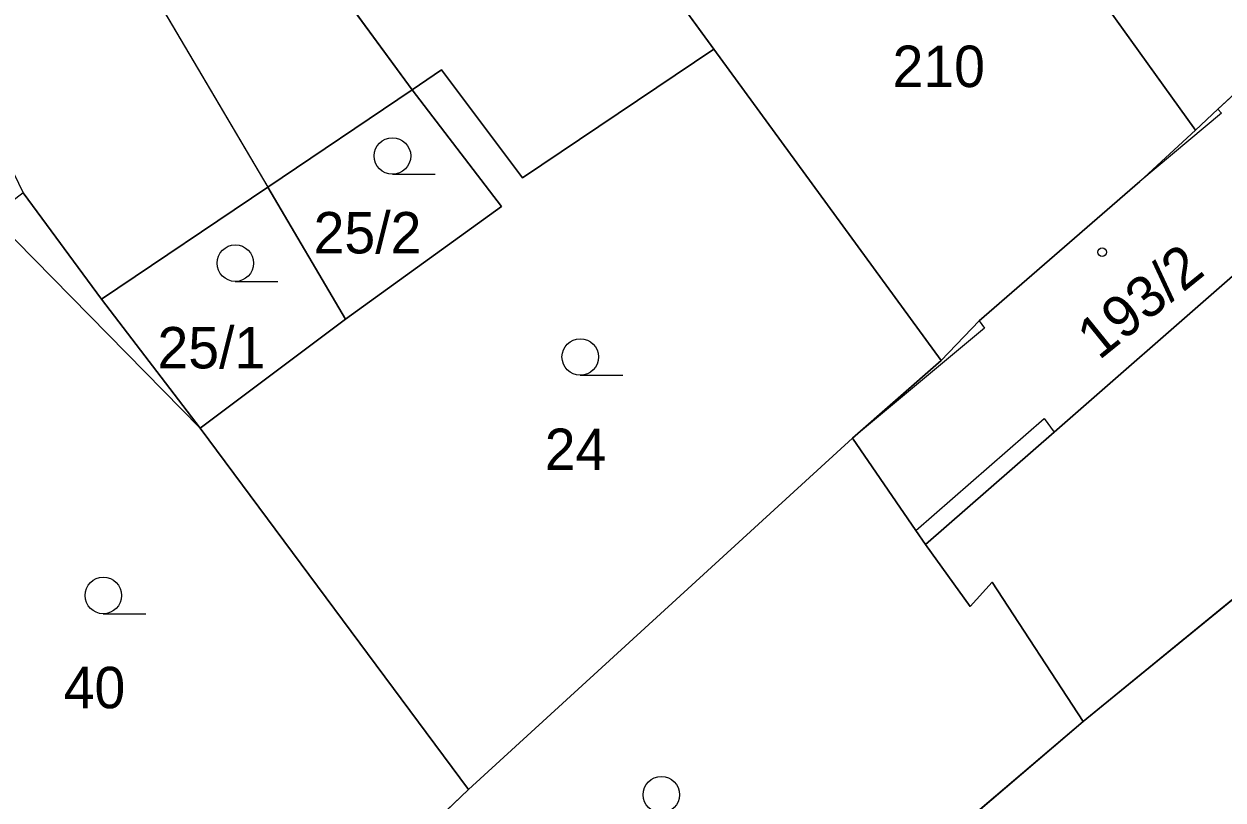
# Model space of a CAD drawing. Extents: x -689422 to -685210, y -987725 to -982160.
# Drawn here: x -687241 to -687191.77, y -985715.68 to -985683.82 of the extents above; entities that cross this region are included whole.
import ezdxf

# ---------------------------------------------------------------- set-up
doc = ezdxf.new("R2010")
doc.units = 0
for name, color, linetype in [('KN_Budovy', 7, 'Continuous'), ('KN_Hranice_parcel', 7, 'Continuous'), ('KN_Hranice_parcel_vnitrni_kresba', 7, 'Continuous'), ('KN_Parcelni cisla', 7, 'Continuous'), ('KN_Polygon parcely', 7, 'Continuous'), ('KN_POZEMKY_OSTATNI PLOCHA', 7, 'Continuous'), ('KN_POZEMKY_ZAHRADA', 7, 'Continuous'), ('KN_POZEMKY_ZASTAVENA PLOCHA', 7, 'Continuous'), ('KN_VYUZITI_26_ostatni plocha_jina plocha', 7, 'Continuous'), ('KN_Značky budov', 7, 'Continuous'), ('KN_Značky kultur', 7, 'Continuous')]:
    doc.layers.add(name, color=color, linetype=linetype)

msp = doc.modelspace()

# ---------------------------------------------------------------- linework, layer by layer
at = {"layer": 'KN_Budovy'}
for points in [[(-687225.06, -985686.52), (-687229.52, -985680.44), (-687231.9, -985677.19), (-687242.36, -985662.31), (-687253.77, -985669.81), (-687249.23, -985676.95), (-687245.01, -985674.23), (-687244.33, -985675.22), (-687243.03, -985674.46), (-687242.37, -985675.35), (-687240.61, -985674.13), (-687236.39, -985680.14), (-687234.89, -985679.12), (-687233.91, -985680.43), (-687236.01, -985682.01), (-687230.99, -985690.52)], [(-687186.22, -985690.73), (-687184.77, -985689.78), (-687188.32, -985683.93), (-687191.98, -985687.32), (-687191.83, -985687.48), (-687195.19, -985690.29), (-687201.79, -985696.01), (-687201.57, -985696.31), (-687206.98, -985700.82), (-687204.39, -985704.61), (-687199.11, -985700.01), (-687198.71, -985700.58), (-687191.39, -985694.18)]]:
    msp.add_lwpolyline(points, close=True, dxfattribs=at)
at = {"layer": 'KN_Hranice_parcel'}
for p, q in [((-687229.52, -985680.44), (-687225.06, -985686.52)), ((-687215.46, -985681.04), (-687212.68, -985684.85)), ((-687191.98, -985687.32), (-687188.32, -985683.93)), ((-687203.34, -985697.64), (-687212.68, -985684.85)), ((-687230.99, -985690.52), (-687225.06, -985686.52)), ((-687192.91, -985688.18), (-687191.98, -985687.32)), ((-687195.19, -985690.29), (-687192.91, -985688.18)), ((-687237.82, -985695.12), (-687241.04, -985690.75)), ((-687237.82, -985695.12), (-687230.99, -985690.52)), ((-687227.8, -985695.94), (-687230.99, -985690.52)), ((-687233.76, -985700.41), (-687237.82, -985695.12)), ((-687227.8, -985695.94), (-687233.76, -985700.41)), ((-687206.98, -985700.82), (-687203.34, -985697.64)), ((-687233.76, -985700.41), (-687222.75, -985715.25)), ((-687222.75, -985715.25), (-687206.98, -985700.82)), ((-687185.9, -985702.96), (-687197.51, -985712.46)), ((-687197.51, -985712.46), (-687225.93, -985736.65)), ((-687235.25, -985727.16), (-687222.75, -985715.25))]:
    msp.add_line(p, q, dxfattribs=at)
for points in [[(-687192.91, -985688.18), (-687197.59, -985681.66), (-687200.46, -985669.07)], [(-687212.68, -985684.85), (-687220.53, -985690.14), (-687223.86, -985685.71), (-687225.06, -985686.52)], [(-687225.06, -985686.52), (-687221.4, -985691.31), (-687227.8, -985695.94)], [(-687186.22, -985690.73), (-687191.39, -985694.18), (-687198.71, -985700.58), (-687203.99, -985705.19)], [(-687203.34, -985697.64), (-687201.79, -985696.01), (-687195.19, -985690.29)], [(-687203.99, -985705.19), (-687204.39, -985704.61), (-687206.98, -985700.82)], [(-687197.51, -985712.46), (-687201.25, -985706.74), (-687202.15, -985707.74), (-687203.99, -985705.19)]]:
    msp.add_lwpolyline(points, dxfattribs=at)
at = {"layer": 'KN_Hranice_parcel_vnitrni_kresba'}
for p, q in [((-687236.01, -985682.01), (-687230.99, -985690.52)), ((-687191.98, -985687.32), (-687191.83, -985687.48)), ((-687191.83, -985687.48), (-687195.19, -985690.29)), ((-687242.3, -985691.73), (-687233.76, -985700.41)), ((-687201.79, -985696.01), (-687201.57, -985696.31)), ((-687201.57, -985696.31), (-687206.98, -985700.82)), ((-687204.39, -985704.61), (-687199.11, -985700.01)), ((-687199.11, -985700.01), (-687198.71, -985700.58))]:
    msp.add_line(p, q, dxfattribs=at)
at = {"layer": 'KN_Polygon parcely'}
for points in [[(-687193.68, -985664.38), (-687198.76, -985667.74), (-687200.46, -985669.07), (-687197.59, -985681.66), (-687192.91, -985688.18), (-687191.98, -985687.32), (-687188.32, -985683.93), (-687176.55, -985675.8), (-687178.93, -985671.83), (-687186.91, -985659.56)], [(-687253.77, -985669.81), (-687255.25, -985676.68), (-687253.95, -985677.78), (-687242.76, -985687.21), (-687241.04, -985690.75), (-687237.82, -985695.12), (-687230.99, -985690.52), (-687225.06, -985686.52), (-687229.52, -985680.44), (-687231.9, -985677.19), (-687242.36, -985662.31)], [(-687212.68, -985684.85), (-687203.34, -985697.64), (-687201.79, -985696.01), (-687195.19, -985690.29), (-687192.91, -985688.18), (-687197.59, -985681.66), (-687200.46, -985669.07), (-687215.46, -985681.04)], [(-687220.84, -985674.6), (-687229.52, -985680.44), (-687225.06, -985686.52), (-687223.86, -985685.71), (-687220.53, -985690.14), (-687212.68, -985684.85), (-687215.46, -985681.04), (-687216.14, -985681.39)], [(-687203.34, -985697.64), (-687206.98, -985700.82), (-687204.39, -985704.61), (-687203.99, -985705.19), (-687198.71, -985700.58), (-687191.39, -985694.18), (-687186.22, -985690.73), (-687184.77, -985689.78), (-687188.32, -985683.93), (-687191.98, -985687.32), (-687192.91, -985688.18), (-687195.19, -985690.29), (-687201.79, -985696.01)], [(-687221.4, -985691.31), (-687227.8, -985695.94), (-687233.76, -985700.41), (-687222.75, -985715.25), (-687206.98, -985700.82), (-687203.34, -985697.64), (-687212.68, -985684.85), (-687220.53, -985690.14), (-687223.86, -985685.71), (-687225.06, -985686.52)], [(-687184.45, -985693.18), (-687186.22, -985690.73), (-687191.39, -985694.18), (-687198.71, -985700.58), (-687203.99, -985705.19), (-687202.15, -985707.74), (-687201.25, -985706.74), (-687197.51, -985712.46), (-687185.9, -985702.96), (-687183.66, -985701.12), (-687181.64, -985699.63), (-687180.49, -985698.78), (-687167.44, -985690.94), (-687167.73, -985690.64), (-687171.07, -985684.97), (-687182.46, -985691.81)], [(-687227.8, -985695.94), (-687221.4, -985691.31), (-687225.06, -985686.52), (-687230.99, -985690.52)], [(-687250.87, -985698.44), (-687244.74, -985704.37), (-687249.42, -985709.17), (-687235.25, -985727.16), (-687222.75, -985715.25), (-687233.76, -985700.41), (-687237.82, -985695.12), (-687241.04, -985690.75), (-687242.3, -985691.73)], [(-687227.8, -985695.94), (-687230.99, -985690.52), (-687237.82, -985695.12), (-687233.76, -985700.41)], [(-687203.99, -985705.19), (-687204.39, -985704.61), (-687206.98, -985700.82), (-687222.75, -985715.25), (-687235.25, -985727.16), (-687233.01, -985729.5), (-687225.93, -985736.65), (-687197.51, -985712.46), (-687201.25, -985706.74), (-687202.15, -985707.74)], [(-687181.45, -985710.35), (-687185.9, -985702.96), (-687197.51, -985712.46), (-687225.93, -985736.65), (-687221.14, -985742.52), (-687196.14, -985720.49), (-687190.66, -985716.71)]]:
    msp.add_lwpolyline(points, close=True, dxfattribs=at)
at = {"layer": 'KN_POZEMKY_OSTATNI PLOCHA'}
for p, q in [((-687225.06, -985686.52), (-687229.52, -985680.44)), ((-687215.46, -985681.04), (-687212.68, -985684.85)), ((-687212.68, -985684.85), (-687220.53, -985690.14)), ((-687223.86, -985685.71), (-687225.06, -985686.52)), ((-687220.53, -985690.14), (-687223.86, -985685.71))]:
    msp.add_line(p, q, dxfattribs=at)
at = {"layer": 'KN_POZEMKY_ZAHRADA'}
for p, q in [((-687212.68, -985684.85), (-687215.46, -985681.04)), ((-687197.59, -985681.66), (-687192.91, -985688.18)), ((-687220.53, -985690.14), (-687212.68, -985684.85)), ((-687212.68, -985684.85), (-687203.34, -985697.64)), ((-687203.34, -985697.64), (-687212.68, -985684.85)), ((-687225.06, -985686.52), (-687223.86, -985685.71)), ((-687223.86, -985685.71), (-687220.53, -985690.14)), ((-687230.99, -985690.52), (-687225.06, -985686.52)), ((-687221.4, -985691.31), (-687225.06, -985686.52)), ((-687225.06, -985686.52), (-687221.4, -985691.31)), ((-687192.91, -985688.18), (-687195.19, -985690.29)), ((-687241.04, -985690.75), (-687237.82, -985695.12)), ((-687237.82, -985695.12), (-687230.99, -985690.52)), ((-687230.99, -985690.52), (-687227.8, -985695.94)), ((-687227.8, -985695.94), (-687230.99, -985690.52)), ((-687195.19, -985690.29), (-687201.79, -985696.01)), ((-687227.8, -985695.94), (-687221.4, -985691.31)), ((-687221.4, -985691.31), (-687227.8, -985695.94)), ((-687233.76, -985700.41), (-687237.82, -985695.12)), ((-687237.82, -985695.12), (-687233.76, -985700.41)), ((-687227.8, -985695.94), (-687233.76, -985700.41)), ((-687233.76, -985700.41), (-687227.8, -985695.94)), ((-687201.79, -985696.01), (-687203.34, -985697.64)), ((-687203.34, -985697.64), (-687206.98, -985700.82)), ((-687233.76, -985700.41), (-687222.75, -985715.25)), ((-687222.75, -985715.25), (-687233.76, -985700.41)), ((-687222.75, -985715.25), (-687206.98, -985700.82)), ((-687206.98, -985700.82), (-687222.75, -985715.25)), ((-687206.98, -985700.82), (-687204.39, -985704.61)), ((-687197.51, -985712.46), (-687185.9, -985702.96)), ((-687204.39, -985704.61), (-687203.99, -985705.19)), ((-687203.99, -985705.19), (-687202.15, -985707.74)), ((-687202.15, -985707.74), (-687201.25, -985706.74)), ((-687201.25, -985706.74), (-687197.51, -985712.46)), ((-687225.93, -985736.65), (-687197.51, -985712.46)), ((-687197.51, -985712.46), (-687225.93, -985736.65)), ((-687235.25, -985727.16), (-687222.75, -985715.25)), ((-687222.75, -985715.25), (-687235.25, -985727.16))]:
    msp.add_line(p, q, dxfattribs=at)
at = {"layer": 'KN_POZEMKY_ZASTAVENA PLOCHA'}
for p, q in [((-687229.52, -985680.44), (-687225.06, -985686.52)), ((-687192.91, -985688.18), (-687197.59, -985681.66)), ((-687191.98, -985687.32), (-687188.32, -985683.93)), ((-687188.32, -985683.93), (-687191.98, -985687.32)), ((-687225.06, -985686.52), (-687230.99, -985690.52)), ((-687192.91, -985688.18), (-687191.98, -985687.32)), ((-687191.98, -985687.32), (-687192.91, -985688.18)), ((-687195.19, -985690.29), (-687192.91, -985688.18)), ((-687237.82, -985695.12), (-687241.04, -985690.75)), ((-687230.99, -985690.52), (-687237.82, -985695.12)), ((-687201.79, -985696.01), (-687195.19, -985690.29)), ((-687198.71, -985700.58), (-687191.39, -985694.18)), ((-687191.39, -985694.18), (-687198.71, -985700.58)), ((-687203.34, -985697.64), (-687201.79, -985696.01)), ((-687206.98, -985700.82), (-687203.34, -985697.64)), ((-687203.99, -985705.19), (-687198.71, -985700.58)), ((-687198.71, -985700.58), (-687203.99, -985705.19)), ((-687204.39, -985704.61), (-687206.98, -985700.82)), ((-687185.9, -985702.96), (-687197.51, -985712.46)), ((-687203.99, -985705.19), (-687204.39, -985704.61)), ((-687202.15, -985707.74), (-687203.99, -985705.19)), ((-687201.25, -985706.74), (-687202.15, -985707.74)), ((-687197.51, -985712.46), (-687201.25, -985706.74))]:
    msp.add_line(p, q, dxfattribs=at)
at = {"layer": 'KN_VYUZITI_26_ostatni plocha_jina plocha'}
for p, q in [((-687225.06, -985686.52), (-687229.52, -985680.44)), ((-687215.46, -985681.04), (-687212.68, -985684.85)), ((-687212.68, -985684.85), (-687220.53, -985690.14)), ((-687223.86, -985685.71), (-687225.06, -985686.52)), ((-687220.53, -985690.14), (-687223.86, -985685.71))]:
    msp.add_line(p, q, dxfattribs=at)
at = {"layer": 'KN_Značky budov'}
msp.add_circle((-687196.737, -985693.189), 0.175, dxfattribs=at)
at = {"layer": 'KN_Značky kultur'}
for p, q in [((-687225.873, -985689.99), (-687224.123, -985689.99)), ((-687232.323, -985694.39), (-687230.573, -985694.39)), ((-687218.163, -985698.24), (-687216.413, -985698.24)), ((-687237.743, -985708.03), (-687235.993, -985708.03))]:
    msp.add_line(p, q, dxfattribs=at)
for centre in [(-687225.873, -985689.24), (-687232.323, -985693.64), (-687218.163, -985697.49), (-687237.743, -985707.28), (-687214.833, -985715.46)]:
    msp.add_circle(centre, 0.75, dxfattribs=at)

# ---------------------------------------------------------------- texts
at = {"layer": 'KN_Parcelni cisla'}
for s, p in [('210', (-687205.34, -985686.41)), ('25/2', (-687229.109, -985693.24)), ('25/1', (-687235.519, -985697.96)), ('24', (-687219.62, -985702.13)), ('40', (-687239.37, -985711.91))]:
    msp.add_text(s, height=1.7, dxfattribs=at).set_placement(p)
msp.add_text('193/2', height=1.7, rotation=39, dxfattribs=at).set_placement((-687196.865, -985697.65))

doc.saveas('drawing.dxf')
